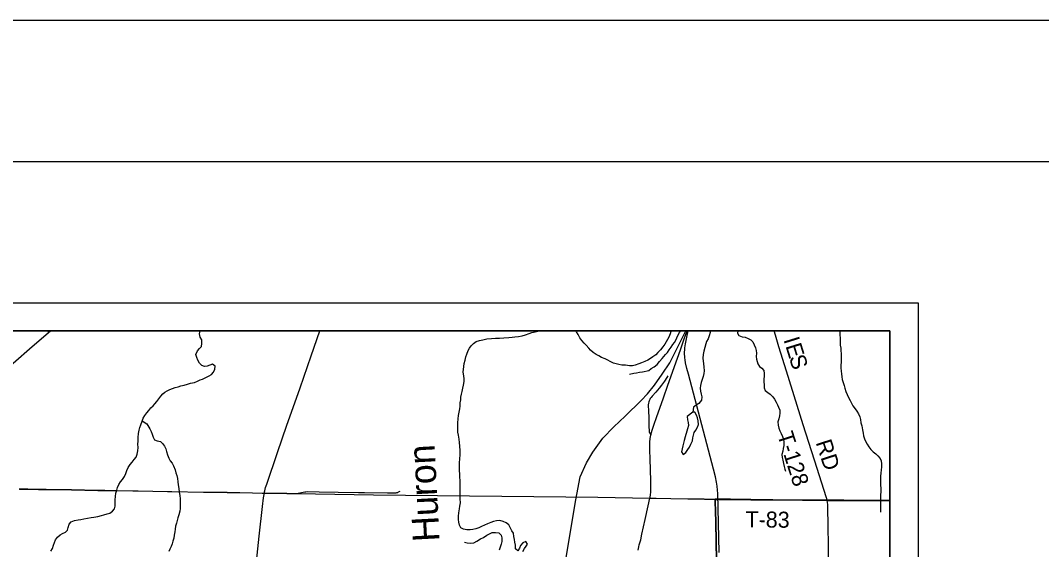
# Model space of a CAD drawing. Extents: x 0 to 34, y 0 to 22.
# Drawn here: x 25.461 to 29.078, y 20.125 to 22 of the extents above; entities that cross this region are included whole.
import ezdxf

# ---------------------------------------------------------------- set-up
doc = ezdxf.new("R2010")
doc.units = 0
for name, color, linetype in [('GM_X_County_Road', 7, 'Continuous'), ('GM_X_Major_River', 7, 'Continuous'), ('GM_X_Major_River_Text', 7, 'Continuous'), ('GM_X_Minor_Lake', 7, 'Continuous'), ('GM_X_Minor_River', 7, 'Continuous'), ('GM_X_Rail_Line', 7, 'Continuous'), ('GM_X_State_Route', 7, 'Continuous'), ('GM_X_Township_Road', 7, 'Continuous'), ('GM_X_Township_Road_Text', 7, 'Continuous'), ('SH_Border', 7, 'Continuous'), ('SH_Cut_Line', 7, 'Continuous'), ('SH_Data', 7, 'Continuous')]:
    doc.layers.add(name, color=color, linetype=linetype)

msp = doc.modelspace()

# ---------------------------------------------------------------- linework, layer by layer
at = {"layer": 'GM_X_County_Road'}
msp.add_line((25.5603, 20.894), (25.5672, 20.9), dxfattribs=at)
for points in [[(24.9648, 20.3492), (24.9675, 20.3537), (24.9903, 20.387), (25.0063, 20.41), (25.0157, 20.4223), (25.0236, 20.4318), (25.03, 20.4385), (25.0391, 20.4469), (25.058, 20.4631), (25.1145, 20.5118), (25.1852, 20.5726), (25.2019, 20.5865), (25.228, 20.6086), (25.2515, 20.6286), (25.2584, 20.6339), (25.2749, 20.6477), (25.2914, 20.662), (25.3096, 20.6785), (25.371, 20.731), (25.435, 20.7854), (25.5028, 20.8448), (25.543, 20.8791), (25.5603, 20.894)], [(27.6939, 20.5322), (27.6956, 20.5398), (27.6981, 20.5488), (27.7049, 20.5695), (27.7133, 20.593), (27.7383, 20.6633), (27.7538, 20.7073), (27.7882, 20.804), (27.7987, 20.8333), (27.812, 20.8714), (27.8223, 20.9)], [(27.6904, 20.3072), (27.6911, 20.3106), (27.6927, 20.3197), (27.6936, 20.3288), (27.694, 20.3411), (27.6934, 20.369), (27.6909, 20.4467), (27.6897, 20.4778), (27.6896, 20.4934), (27.6902, 20.5059), (27.6915, 20.5183), (27.6935, 20.5306), (27.6939, 20.5322)], [(27.6486, 20.1229), (27.6514, 20.1346), (27.6526, 20.1417), (27.6577, 20.16), (27.6622, 20.1803), (27.673, 20.2321), (27.6842, 20.2806), (27.6904, 20.3072)], [(28.3418, 19.2576), (28.3417, 19.2636), (28.3401, 19.3132), (28.3385, 19.3878), (28.3376, 19.4282), (28.3356, 19.5089), (28.3346, 19.5555), (28.3335, 19.599), (28.3302, 19.7419), (28.3283, 19.8227), (28.3271, 19.863), (28.3262, 19.9065), (28.3241, 20.0463), (28.3224, 20.1488), (28.3218, 20.1985), (28.3202, 20.2855), (28.3187, 20.2996)]]:
    msp.add_lwpolyline(points, dxfattribs=at)
at = {"layer": 'GM_X_Major_River'}
msp.add_line((27.4306, 20.8972), (27.4296, 20.9), dxfattribs=at)
for points in [[(27.0156, 20.2692), (27.0175, 20.279), (27.0189, 20.2912), (27.0188, 20.3049), (27.0183, 20.3163), (27.0183, 20.327), (27.0182, 20.3391), (27.0185, 20.3498), (27.018, 20.3707), (27.0171, 20.3809), (27.0167, 20.3923), (27.0158, 20.4053), (27.0157, 20.4186), (27.016, 20.4323), (27.0171, 20.4471), (27.0177, 20.4615), (27.018, 20.4764), (27.0171, 20.4912), (27.0159, 20.5041), (27.0143, 20.5159), (27.0119, 20.5303), (27.0099, 20.5417), (27.0095, 20.555), (27.0098, 20.5645), (27.0105, 20.5748), (27.0108, 20.5881), (27.0126, 20.6007), (27.0148, 20.6125), (27.017, 20.6235), (27.018, 20.6338), (27.0187, 20.6448), (27.0202, 20.6558), (27.0212, 20.6654), (27.0234, 20.676), (27.0257, 20.6855), (27.0282, 20.697), (27.0304, 20.7076), (27.0322, 20.7209), (27.0326, 20.7308), (27.031, 20.7411), (27.0294, 20.7544), (27.0311, 20.7742), (27.0326, 20.7841), (27.0355, 20.7962), (27.0381, 20.808), (27.0415, 20.8179), (27.0463, 20.8301), (27.0508, 20.8385), (27.0568, 20.8466), (27.0655, 20.8557), (27.0746, 20.8619), (27.0863, 20.8665), (27.0985, 20.8689), (27.1133, 20.8716), (27.1288, 20.8736), (27.144, 20.8741), (27.1577, 20.8746), (27.1729, 20.875), (27.1911, 20.8767), (27.2021, 20.8779), (27.212, 20.8787), (27.2253, 20.8807), (27.2374, 20.8831), (27.2499, 20.8862), (27.2628, 20.8904), (27.2726, 20.8939), (27.2836, 20.8963), (27.2935, 20.8986), (27.3018, 20.9)], [(27.7655, 20.9), (27.7649, 20.8985), (27.7616, 20.8894), (27.7571, 20.8783), (27.753, 20.8696), (27.7485, 20.8612), (27.7432, 20.8528), (27.7364, 20.844), (27.7278, 20.8329), (27.718, 20.823), (27.7108, 20.8157), (27.701, 20.8076), (27.6923, 20.8019), (27.6825, 20.7961), (27.6718, 20.7911), (27.6605, 20.7865), (27.651, 20.783), (27.6385, 20.7784), (27.629, 20.7764), (27.6176, 20.7763), (27.6043, 20.7781), (27.5906, 20.7792), (27.5804, 20.7807), (27.561, 20.7862), (27.5491, 20.7915), (27.5408, 20.796), (27.5316, 20.8005), (27.519, 20.8061), (27.5091, 20.8114), (27.5, 20.8166), (27.4893, 20.8234), (27.4801, 20.8317), (27.4736, 20.8393), (27.4644, 20.8491), (27.4575, 20.8571), (27.4495, 20.8658), (27.4426, 20.8752), (27.4357, 20.887), (27.4306, 20.8972)], [(27.6178, 20.7471), (27.633, 20.7498), (27.6429, 20.7518), (27.6539, 20.7534), (27.6641, 20.7549), (27.6861, 20.76), (27.6952, 20.7666), (27.705, 20.7723), (27.716, 20.7815), (27.7243, 20.7911), (27.7337, 20.8025), (27.745, 20.8159), (27.7529, 20.8239), (27.7582, 20.8331), (27.7653, 20.8427), (27.7713, 20.8514), (27.7774, 20.8591), (27.7834, 20.869), (27.7886, 20.8816), (27.795, 20.8942), (27.7982, 20.9)], [(27.24, 20.1181), (27.2457, 20.1288), (27.2517, 20.1372), (27.2573, 20.1448), (27.2512, 20.1535), (27.2402, 20.1489), (27.2323, 20.1393), (27.2286, 20.1298), (27.2225, 20.1214), (27.2145, 20.1282), (27.2144, 20.1404), (27.2121, 20.151), (27.2105, 20.1609), (27.2085, 20.1715), (27.2069, 20.1829), (27.2012, 20.192), (27.1958, 20.203), (27.1904, 20.2128), (27.1808, 20.2196), (27.1709, 20.2245), (27.1587, 20.2282), (27.147, 20.2274), (27.1367, 20.2243), (27.1269, 20.2208), (27.1148, 20.2165), (27.1045, 20.2123), (27.0939, 20.2073), (27.0841, 20.2023), (27.0739, 20.1988), (27.0632, 20.1965), (27.0537, 20.1949), (27.042, 20.1952), (27.0306, 20.1981), (27.0203, 20.2019), (27.0164, 20.2114), (27.0137, 20.222), (27.0121, 20.2319), (27.0128, 20.244), (27.0138, 20.2558), (27.0156, 20.2692)], [(27.0335, 20.1518), (27.043, 20.1496), (27.0548, 20.1481), (27.0662, 20.1497), (27.0772, 20.1551), (27.0908, 20.1628), (27.101, 20.1682), (27.1128, 20.1759), (27.1222, 20.1812), (27.1317, 20.1855), (27.1435, 20.1859), (27.1552, 20.1841), (27.1633, 20.1769), (27.1664, 20.1671), (27.1661, 20.1538), (27.1639, 20.1442), (27.1605, 20.1336), (27.1564, 20.1229)]]:
    msp.add_lwpolyline(points, dxfattribs=at)
at = {"layer": 'GM_X_Minor_Lake'}
for points in [[(27.8209, 20.5452), (27.815, 20.5244), (27.8121, 20.5118), (27.8095, 20.5019), (27.8065, 20.4927), (27.8043, 20.4821), (27.8028, 20.4714), (27.8086, 20.4616), (27.8173, 20.4692), (27.8252, 20.4796), (27.8305, 20.4883), (27.8357, 20.4986), (27.8409, 20.5108), (27.8424, 20.5211), (27.8446, 20.5306), (27.8476, 20.5405), (27.8528, 20.5489), (27.8588, 20.5585), (27.8622, 20.5688), (27.8617, 20.5817), (27.859, 20.5915), (27.8559, 20.6018), (27.8494, 20.612), (27.8421, 20.6116)], [(27.8421, 20.6116), (27.8225, 20.5966), (27.8233, 20.5849), (27.8253, 20.575), (27.8265, 20.5647), (27.8239, 20.5533), (27.8209, 20.5452)]]:
    msp.add_lwpolyline(points, dxfattribs=at)
at = {"layer": 'GM_X_Minor_River'}
for points in [[(25.8423, 20.4157), (25.8491, 20.4268), (25.8566, 20.4352), (25.8638, 20.444), (25.8705, 20.4524), (25.8746, 20.4631), (25.8761, 20.4749), (25.8775, 20.4874), (25.8771, 20.4992), (25.8774, 20.5091), (25.8777, 20.5224), (25.8795, 20.5361), (25.8813, 20.5483), (25.8842, 20.5582), (25.8872, 20.5673), (25.8917, 20.5803), (25.8958, 20.5906), (25.9018, 20.6005), (25.9082, 20.6097), (25.9154, 20.6181), (25.9229, 20.6269), (25.9308, 20.6349), (25.9372, 20.6422), (25.944, 20.6502), (25.9508, 20.6597), (25.9576, 20.6693), (25.9651, 20.6773), (25.9727, 20.6831), (25.981, 20.6881), (25.9901, 20.6923), (25.9995, 20.6962), (26.009, 20.6993), (26.0192, 20.7024), (26.0287, 20.7051), (26.0405, 20.7078), (26.0522, 20.7117), (26.0636, 20.7144), (26.0773, 20.7176), (26.0875, 20.7214), (26.097, 20.7261), (26.1061, 20.7292), (26.117, 20.7349), (26.1288, 20.7407), (26.1375, 20.7457), (26.1443, 20.7541), (26.1491, 20.7648), (26.1506, 20.7754), (26.1414, 20.7822), (26.1319, 20.7791), (26.1221, 20.7753), (26.1126, 20.7744), (26.1034, 20.7774), (26.0954, 20.7861), (26.0896, 20.796), (26.085, 20.8062), (26.0819, 20.8168), (26.0875, 20.8294), (26.0954, 20.8371), (26.1018, 20.8447), (26.1033, 20.8554), (26.1028, 20.8687), (26.0974, 20.8778), (26.0947, 20.8899), (26.0969, 20.9)], [(27.9032, 20.9), (27.9033, 20.8941), (27.9007, 20.8827), (27.8962, 20.872), (27.8913, 20.8628), (27.888, 20.8537), (27.885, 20.8411), (27.8813, 20.8286), (27.8787, 20.816), (27.8777, 20.8034), (27.8797, 20.7833), (27.8813, 20.7723), (27.8825, 20.759), (27.8818, 20.7487), (27.8789, 20.7381), (27.8752, 20.7281), (27.8722, 20.7171), (27.87, 20.7068), (27.8681, 20.6969), (27.8697, 20.6863), (27.8721, 20.676), (27.8737, 20.6665), (27.8734, 20.6544), (27.864, 20.6425), (27.8541, 20.6364), (27.8443, 20.6295), (27.8427, 20.6116)], [(28.0014, 20.9), (28.0009, 20.8924), (28.0048, 20.8833), (28.0169, 20.8792), (28.0272, 20.8774), (28.0379, 20.8736), (28.0478, 20.868), (28.0547, 20.8612), (28.0597, 20.8502), (28.0639, 20.84), (28.067, 20.8309), (28.0675, 20.821), (28.0668, 20.8096), (28.0676, 20.7997), (28.0727, 20.7838), (28.0788, 20.7735), (28.0865, 20.7679), (28.0934, 20.7603), (28.095, 20.7489), (28.0947, 20.7394), (28.0936, 20.7295), (28.0944, 20.7196), (28.0945, 20.7094), (28.0953, 20.6987), (28.0984, 20.6893), (28.1076, 20.6817), (28.1164, 20.6761), (28.1256, 20.6666), (28.1317, 20.6583), (28.1375, 20.6481), (28.1417, 20.6386), (28.1463, 20.6295), (28.1502, 20.6192), (28.1506, 20.609), (28.1488, 20.5991), (28.147, 20.5888), (28.144, 20.5774), (28.1441, 20.566), (28.1468, 20.5557), (28.1507, 20.5459), (28.1557, 20.536), (28.1603, 20.5258), (28.1631, 20.5167), (28.165, 20.5057), (28.1644, 20.4946), (28.1618, 20.484), (28.1615, 20.4741), (28.1574, 20.4623), (28.1593, 20.4516), (28.1613, 20.4421), (28.1637, 20.4307), (28.166, 20.4201), (28.1684, 20.4102), (28.1703, 20.403)], [(28.3625, 20.9), (28.3626, 20.8943), (28.3626, 20.8848), (28.3638, 20.875), (28.3643, 20.862), (28.3648, 20.8499), (28.3664, 20.8392), (28.3668, 20.8293), (28.3676, 20.8198), (28.3677, 20.8084), (28.3678, 20.7989), (28.3675, 20.7894), (28.3668, 20.7792), (28.3665, 20.7696), (28.3673, 20.7579), (28.3693, 20.748), (28.3705, 20.7374), (28.3717, 20.7279), (28.3744, 20.7168), (28.3779, 20.7066), (28.3806, 20.6967), (28.3845, 20.6857), (28.3888, 20.6747), (28.3934, 20.6645), (28.3992, 20.6531), (28.4038, 20.6444), (28.4096, 20.6342), (28.4169, 20.624), (28.4238, 20.6156), (28.4295, 20.6066), (28.4338, 20.5956), (28.4365, 20.5865), (28.4377, 20.5743), (28.4408, 20.5633), (28.4436, 20.5492), (28.4452, 20.5382), (28.4464, 20.5283), (28.4499, 20.5181), (28.4545, 20.509), (28.4595, 20.4992)], [(25.8922, 20.5816), (25.9088, 20.5713), (25.9196, 20.5531), (25.9235, 20.544), (25.927, 20.5345), (25.9305, 20.5231), (25.9358, 20.5144), (25.945, 20.5103), (25.9568, 20.5088), (25.9644, 20.5017), (25.9713, 20.4911), (25.9752, 20.4823), (25.9783, 20.4732), (25.9818, 20.4607), (25.9864, 20.4489), (25.9911, 20.4398), (25.9979, 20.4315), (26.0033, 20.4224), (26.0084, 20.4084), (26.0115, 20.3974), (26.0146, 20.3875), (26.0173, 20.3769), (26.0185, 20.3651), (26.0198, 20.3552), (26.0217, 20.342), (26.0234, 20.329), (26.0253, 20.3169), (26.0266, 20.3047), (26.0266, 20.2948), (26.0267, 20.2827), (26.026, 20.2709), (26.025, 20.261), (26.022, 20.2484), (26.0187, 20.2381), (26.0157, 20.2282), (26.0131, 20.2187), (26.0101, 20.208), (26.0087, 20.1978), (26.0076, 20.1879), (26.0058, 20.1765), (26.0036, 20.1654), (26.001, 20.1548), (25.998, 20.1452), (25.9943, 20.1361), (25.9902, 20.1273), (25.9868, 20.1182)], [(28.4595, 20.4992), (28.4657, 20.4889), (28.4729, 20.4798), (28.4817, 20.4719), (28.4909, 20.4648), (28.4982, 20.4572), (28.5055, 20.4485), (28.5089, 20.4394), (28.5109, 20.4295), (28.5106, 20.4189), (28.5095, 20.4071), (28.5088, 20.3972), (28.507, 20.3839), (28.5068, 20.3656), (28.5072, 20.355), (28.5081, 20.3417), (28.5078, 20.3303), (28.5075, 20.3189), (28.5068, 20.3074), (28.5073, 20.296), (28.507, 20.2862), (28.5066, 20.2767), (28.5071, 20.2664), (28.5068, 20.2584)], [(25.5685, 20.1193), (25.5746, 20.1292), (25.5779, 20.1407), (25.5809, 20.1509), (25.5854, 20.1601), (25.5921, 20.1693), (25.6016, 20.1777), (25.6103, 20.1827), (25.6201, 20.1873), (25.6273, 20.1946), (25.6299, 20.2037), (25.6332, 20.2148), (25.64, 20.2239), (25.6521, 20.2278), (25.665, 20.2302), (25.6745, 20.2321), (25.6851, 20.2341), (25.6984, 20.2369), (25.7113, 20.2388), (25.7208, 20.2404), (25.7345, 20.2428), (25.7474, 20.2455), (25.7565, 20.2483), (25.7678, 20.2514), (25.7773, 20.2545), (25.7871, 20.2614), (25.7943, 20.2698), (25.7961, 20.2793), (25.7961, 20.2911), (25.796, 20.3017), (25.7974, 20.3128), (25.7992, 20.3246), (25.8018, 20.3356), (25.804, 20.3455), (25.8089, 20.3562), (25.8153, 20.3654), (25.8221, 20.3741), (25.8296, 20.3841), (25.8341, 20.3944), (25.8382, 20.405), (25.8423, 20.4157)]]:
    msp.add_lwpolyline(points, dxfattribs=at)
at = {"layer": 'GM_X_Rail_Line'}
for points in [[(25.4567, 20.34), (25.4658, 20.3404), (25.4872, 20.34), (25.4996, 20.3398), (25.5244, 20.3391), (25.5523, 20.3388), (25.5926, 20.3384), (25.6417, 20.3377), (25.7347, 20.3355), (25.7595, 20.3353), (25.7998, 20.335), (25.8588, 20.334), (25.8773, 20.3335), (25.9812, 20.3315), (25.9968, 20.3316), (26.1086, 20.3293), (26.1925, 20.3282), (26.2827, 20.3266), (26.3168, 20.3252), (26.3243, 20.3252), (26.351, 20.3253), (26.4038, 20.3246), (26.4287, 20.3241), (26.4379, 20.3245), (26.7108, 20.3194), (27.5058, 20.3105), (27.6902, 20.3077), (27.6952, 20.3077), (27.7026, 20.3076), (27.7119, 20.3075), (27.7648, 20.3063), (27.8829, 20.3048), (27.9202, 20.3039), (27.9212, 20.3039), (27.9762, 20.3034), (28.0477, 20.3027), (28.1254, 20.3018), (28.2311, 20.3008), (28.287, 20.3004), (28.3185, 20.3002), (28.3772, 20.2998), (28.4798, 20.2992), (28.5233, 20.2994), (28.5404, 20.2992), (28.5404, 20.9), (22.7105, 20.9)], [(27.374, 19.9763), (27.4282, 20.302), (27.4432, 20.3833), (27.4657, 20.4328), (27.4887, 20.4704), (27.5232, 20.5197), (27.5631, 20.5606), (27.6033, 20.5985), (27.6597, 20.6531), (27.682, 20.6774), (27.7064, 20.7082), (27.7337, 20.747), (27.7615, 20.7866), (27.7905, 20.8457), (27.8171, 20.9)], [(27.9357, 20.1146), (27.9312, 20.3236), (27.9302, 20.3363), (27.9285, 20.3505), (27.9263, 20.364), (27.9226, 20.3834), (27.9152, 20.4107), (27.8269, 20.7466), (27.8213, 20.7674), (27.817, 20.7868), (27.8151, 20.7971), (27.8142, 20.8042), (27.8136, 20.8102), (27.8132, 20.8162), (27.8132, 20.8251), (27.8135, 20.8332), (27.8142, 20.8406), (27.815, 20.8471), (27.8161, 20.854), (27.8211, 20.8784), (27.8253, 20.9)], [(28.5404, 15.3151), (28.5404, 20.2992), (28.5233, 20.2994), (28.4798, 20.2992), (28.3772, 20.2998), (28.3185, 20.3002), (28.287, 20.3004), (28.2311, 20.3008), (28.1254, 20.3018), (28.0477, 20.3027), (27.9762, 20.3034), (27.9212, 20.3039), (27.9215, 20.2936), (27.9225, 20.2625), (27.9234, 20.2221), (27.9285, 19.9518)]]:
    msp.add_lwpolyline(points, dxfattribs=at)
at = {"layer": 'GM_X_State_Route'}
for points in [[(26.3245, 20.3247), (26.3262, 20.3331), (26.3293, 20.3451), (26.333, 20.3569), (26.371, 20.4688), (26.4049, 20.5657), (26.4325, 20.645), (26.4511, 20.6978), (26.491, 20.8123), (26.5215, 20.9)], [(26.2969, 20.0831), (26.3063, 20.1728), (26.3179, 20.2778), (26.3218, 20.3087), (26.3237, 20.3209), (26.3245, 20.3247)]]:
    msp.add_lwpolyline(points, dxfattribs=at)
at = {"layer": 'GM_X_Township_Road'}
msp.add_line((25.5603, 20.894), (25.5601, 20.9), dxfattribs=at)
for points in [[(28.3187, 20.2996), (28.3168, 20.306), (28.3159, 20.309), (28.273, 20.4424), (28.2336, 20.567), (28.2118, 20.6353), (28.1741, 20.7572), (28.1475, 20.8434), (28.1348, 20.8851), (28.1302, 20.9)], [(27.7536, 20.7408), (27.7505, 20.7354), (27.7419, 20.7224), (27.731, 20.7073), (27.7234, 20.6975), (27.7113, 20.6833), (27.6988, 20.6694), (27.6949, 20.6645), (27.6917, 20.6601), (27.6898, 20.6568), (27.6875, 20.6525), (27.6861, 20.6485), (27.6851, 20.6446), (27.6844, 20.6387), (27.6844, 20.6324), (27.685, 20.6201), (27.6861, 20.589), (27.6871, 20.561), (27.6878, 20.5455), (27.6876, 20.5423), (27.6884, 20.5394), (27.6926, 20.5338), (27.6939, 20.5322)], [(25.4569, 20.3394), (25.466, 20.3398), (25.4875, 20.3394), (25.4998, 20.3393), (25.5246, 20.3386), (25.5526, 20.3382), (25.5928, 20.3379), (25.6419, 20.3372), (25.7349, 20.335), (25.7597, 20.3347), (25.8001, 20.3345), (25.859, 20.3334), (25.8775, 20.333), (25.9814, 20.3309), (25.997, 20.331), (26.1088, 20.3288), (26.1928, 20.3277), (26.2829, 20.326), (26.317, 20.3247), (26.3245, 20.3247)], [(26.4381, 20.3239), (26.4442, 20.3247), (26.4624, 20.3289), (26.4686, 20.3299), (26.4717, 20.3302), (26.4779, 20.3305), (26.5184, 20.3301), (26.5867, 20.3292), (26.6582, 20.3281), (26.6799, 20.3279), (26.7607, 20.3268), (26.7824, 20.3264), (26.7886, 20.3265), (26.7916, 20.3267), (26.7945, 20.3272), (26.7974, 20.3281), (26.8001, 20.3294), (26.8053, 20.3325)], [(26.3245, 20.3247), (26.3512, 20.3247), (26.404, 20.3241), (26.4289, 20.3236), (26.4381, 20.3239)], [(27.6904, 20.3072), (27.6955, 20.3071), (27.7028, 20.307), (27.7121, 20.3069), (27.765, 20.3057), (27.8832, 20.3042), (27.9204, 20.3033), (27.9214, 20.3033)], [(27.9214, 20.3033), (27.9764, 20.3029), (28.0479, 20.3021), (28.1256, 20.3012), (28.2313, 20.3002), (28.2872, 20.2998), (28.3187, 20.2996)], [(27.9288, 19.9512), (27.9236, 20.2216), (27.9227, 20.262), (27.9217, 20.293), (27.9214, 20.3033)], [(28.3187, 20.2996), (28.3774, 20.2992), (28.48, 20.2987), (28.5235, 20.2988), (28.5404, 20.2987)]]:
    msp.add_lwpolyline(points, dxfattribs=at)
at = {"layer": 'SH_Border'}
msp.add_lwpolyline([(1.5, 21.5), (33.5, 21.5), (33.5, 0.5), (1.5, 0.5)], close=True, dxfattribs=at)
at = {"layer": 'SH_Cut_Line'}
msp.add_lwpolyline([(0, 0), (34, 0), (34, 22), (0, 22)], close=True, dxfattribs=at)
msp.add_lwpolyline([(28.5404, 15.3151), (28.5404, 20.9), (21.7404, 20.9), (21.7404, 15.3991)], dxfattribs=at)
at = {"layer": 'SH_Data'}
for p, q in [((21.6404, 21), (28.6404, 21)), ((28.6404, 21), (28.6404, 14)), ((21.7404, 20.9), (28.5404, 20.9)), ((28.5404, 20.9), (28.5404, 14.1))]:
    msp.add_line(p, q, dxfattribs=at)

# ---------------------------------------------------------------- texts
at = {"layer": 'GM_X_Major_River_Text'}
msp.add_text('Huron', height=0.09475, rotation=93.0009, dxfattribs=at).set_placement((26.9456, 20.1551))
at = {"layer": 'GM_X_Township_Road_Text'}
for s, height, rotation, p in [('I', 0.0568, 287.2772, (28.163, 20.8692)), ('E', 0.0568, 287.2782, (28.1699, 20.8469)), ('S', 0.0568, 287.2757, (28.1825, 20.8063)), ('T-128', 0.05682, 287.6381, (28.1409, 20.5331)), ('RD', 0.05682, 287.9688, (28.277, 20.5049)), ('T-83', 0.05682, 359.2924, (28.0287, 20.2044))]:
    msp.add_text(s, height=height, rotation=rotation, dxfattribs=at).set_placement(p)

doc.saveas('drawing.dxf')
